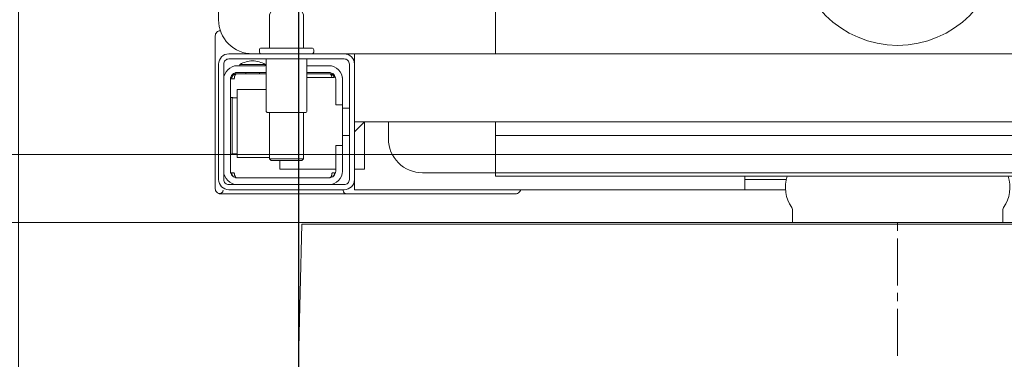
# Model space of a CAD drawing. Header units: millimetres. Extents: x 28291 to 177760, y -399809 to -170937.
# Tile 582 of 656: x 73040 to 73069, y -197908 to -197898. Entities that reach past the tile are written whole.
import ezdxf

# ---------------------------------------------------------------- set-up
doc = ezdxf.new("R2010")
doc.units = ezdxf.units.MM
doc.layers.get('0').update_dxf_attribs({"lineweight": 0})
doc.layers.add('!! 0_ Istn-okna - wymienione', color=9, linetype='Continuous', lineweight=13, true_color=0x808080)
doc.layers.add('!! 2 ZABUDOWA GK-MDF', color=7, linetype='Continuous', lineweight=13, true_color=0x7a7a7a)
doc.layers.add('!! 2_posadzki gres sanit 2', color=244, linetype='Continuous', lineweight=9)
doc.layers.add('!! wymiary osi', color=250, linetype='Continuous', lineweight=9)
doc.layers.add('!!_@ wypos sanit nd', color=7, linetype='Continuous', lineweight=0, plot=False)
doc.styles.add('TXT', font='simplex.shx')
doc.dimstyles.new('DIM50', dxfattribs={"dimscale": 5, "dimtxt": 2.5, "dimasz": 1.5, "dimexe": 0, "dimexo": 0, "dimgap": 0.5, "dimtad": 1, "dimdec": 4, "dimrnd": 0.5, "dimdsep": 46, "dimtxsty": 'TXT', "dimblk1": 'TICK1', "dimblk2": 'TICK1', "dimsah": 1, "dimcen": 0, "dimse1": 1, "dimse2": 1, "dimclrd": 1, "dimclre": 7, "dimclrt": 9, "dimadec": 0, "dimazin": 0, "dimtfac": 1, "dimtdec": 4, "dimtmove": 2, "dimatfit": 3, "dimldrblk": 'TICK1', "dimfxl": 1, "dimtolj": 1, "dimarcsym": 0})

# ---------------------------------------------------------------- blocks, each defined once
blk = doc.blocks.new('A$Cff2eaf8b')
for points in [[(-0.15993, -0.0325), (-0.17249, -0.0325, 0.405519), (-0.172, -0.032), (-0.172, -0.0313, 0.414214), (-0.1725, -0.0308), (-0.1875, -0.0308, 0.414214), (-0.188, -0.0313), (-0.188, -0.032, 0.405519), (-0.18751, -0.0325), (-0.19, -0.0325, -0.414214), (-0.2, -0.0225), (-0.2, 0.0575, -0.266001), (-0.19506, 0.06612)], [(-0.185, -0.01382), (-0.185, -0.01406, -0.050055), (-0.18485, -0.01432), (-0.18364, -0.01473, -0.719897), (-0.18364, -0.01511), (-0.18485, -0.01552, -0.050055), (-0.185, -0.01578), (-0.185, -0.01606, -0.050055), (-0.18485, -0.01632), (-0.18364, -0.01673, -0.719897), (-0.18364, -0.01711), (-0.18485, -0.01752, -0.050055), (-0.185, -0.01778), (-0.1841, -0.0183), (-0.1841, -0.01936), (-0.185, -0.02092), (-0.185, -0.0308)], [(-0.175, -0.01382), (-0.175, -0.01406, 0.050055), (-0.17515, -0.01432), (-0.17636, -0.01473, 0.719897), (-0.17636, -0.01511), (-0.17515, -0.01552, 0.050055), (-0.175, -0.01578), (-0.175, -0.01606, 0.050055), (-0.17515, -0.01632), (-0.17636, -0.01673, 0.719897), (-0.17636, -0.01711), (-0.17515, -0.01752, 0.050055), (-0.175, -0.01778), (-0.1759, -0.0183), (-0.1759, -0.01936), (-0.175, -0.02092), (-0.175, -0.0308)], [(-0.20011, -0.02584, 0.091301), (-0.20056, -0.02614, 0.198909), (-0.20099, -0.02721)], [(-0.19945, -0.02578, 0.170835), (-0.20011, -0.02584)], [(-0.18625, -0.03562, 0.119096), (-0.19, -0.03454, 0.119096), (-0.19375, -0.03562)], [(-0.186, -0.034), (-0.186, -0.0493, 0.414214), (-0.1855, -0.0498), (-0.1745, -0.0498, 0.414214), (-0.174, -0.0493), (-0.174, -0.034)], [(-0.1985, -0.04, -0.414214), (-0.1945, -0.036), (-0.18625, -0.036), (-0.18625, -0.03562), (-0.19375, -0.03562), (-0.19375, -0.036)], [(-0.174, -0.036), (-0.1675, -0.036, -0.414214), (-0.1635, -0.04), (-0.16353, -0.0395)], [(-0.186, -0.038), (-0.1945, -0.038, 0.414214), (-0.1965, -0.04), (-0.1965, -0.067, 0.414214), (-0.1945, -0.069), (-0.1675, -0.069, 0.414214), (-0.1655, -0.067), (-0.1655, -0.0595), (-0.1635, -0.0595), (-0.1635, -0.04)], [(-0.1635, -0.0475), (-0.1655, -0.0475), (-0.1655, -0.04, 0.414214), (-0.1675, -0.038), (-0.174, -0.038)], [(-0.1945, -0.06193), (-0.19515, -0.06194), (-0.19542, -0.06194), (-0.1956, -0.06194), (-0.19567, -0.06194, 0.116465), (-0.19589, -0.062), (-0.19601, -0.06205), (-0.19601, -0.04535), (-0.19589, -0.0454, 0.116465), (-0.19567, -0.04546), (-0.19542, -0.04546), (-0.19515, -0.04546), (-0.1945, -0.04547)], [(-0.15, -0.0525), (-0.15, -0.0575, 0.414214), (-0.14, -0.0675), (-0.11847, -0.0675), (-0.11847, -0.0525)], [(-0.1675, -0.071, 0.414214), (-0.1635, -0.067), (-0.1635, -0.0595)], [(-0.1985, -0.067, 0.414214), (-0.1945, -0.071)], [(-0.04, -0.0685), (-0.03255, -0.0685, 0.236962), (-0.03118, -0.07775, -0.154353), (-0.031, -0.07832), (-0.031, -0.08218), (0.031, -0.08218), (0.031, -0.07832, -0.154353), (0.03118, -0.07775, 0.236962), (0.03255, -0.0685), (0.04, -0.0685)], [(-0.20099, -0.0722, 0.198909), (-0.20056, -0.07326, 0.091301), (-0.20011, -0.07356)], [(-0.1633, -0.0727, 0.412536), (-0.1623, -0.0737), (-0.11251, -0.0737), (-0.11222, -0.07367), (-0.11194, -0.07358), (-0.11168, -0.07345), (-0.11145, -0.07326), (-0.11126, -0.07304), (-0.11112, -0.07278), (-0.11104, -0.0725)], [(-0.16237, -0.07369), (-0.1625, -0.07369), (-0.16269, -0.07369), (-0.16294, -0.07369), (-0.16323, -0.07369), (-0.16357, -0.07369), (-0.16393, -0.07369), (-0.16428, -0.07369), (-0.19771, -0.07369), (-0.19841, -0.07369), (-0.19903, -0.07369), (-0.19948, -0.07369), (-0.19961, -0.07369), (-0.19973, -0.07367), (-0.19984, -0.07365), (-0.20003, -0.07359, 0.517033), (-0.1987, -0.07266)]]:
    blk.add_lwpolyline(points, format="xyb")
for points in [[(-0.11847, -0.0325), (-0.11847, 0.0575), (0.11153, 0.0575), (0.11153, -0.0325)], [(-0.20001, -0.0258), (-0.19988, -0.02576), (-0.19976, -0.02573), (-0.19963, -0.02571), (-0.19948, -0.02571)], [(-0.20099, -0.02721), (-0.20099, -0.0722)], [(-0.16, -0.0355), (-0.16, -0.0325), (0.16, -0.0325), (0.16, -0.0355)], [(-0.16, -0.0485), (-0.16, -0.0365)], [(-0.19478, -0.0384), (-0.186, -0.0384)], [(-0.192, -0.038), (-0.192, -0.0384)], [(-0.188, -0.038), (-0.188, -0.0384)], [(-0.16664, -0.0395), (-0.16666, -0.03934), (-0.16669, -0.03923), (-0.16672, -0.03912), (-0.16675, -0.03902), (-0.16679, -0.03892), (-0.16684, -0.03881), (-0.16689, -0.03872), (-0.16695, -0.03863), (-0.16702, -0.03855), (-0.1671, -0.03848), (-0.16718, -0.03843), (-0.16729, -0.0384), (-0.16718, -0.03841), (-0.16708, -0.03842), (-0.16696, -0.03845), (-0.16686, -0.03848), (-0.16677, -0.03851), (-0.16666, -0.03856), (-0.16657, -0.03861), (-0.16646, -0.03868), (-0.16636, -0.03876), (-0.16627, -0.03884), (-0.16618, -0.03894), (-0.1661, -0.03904), (-0.16603, -0.03915), (-0.16598, -0.03926), (-0.16593, -0.03938), (-0.16589, -0.0395), (-0.174, -0.0395)], [(-0.174, -0.0384), (-0.16722, -0.0384)], [(-0.185, -0.063), (-0.1945, -0.063), (-0.1945, -0.043), (-0.186, -0.043)], [(-0.19591, -0.04539), (-0.19602, -0.04539), (-0.19616, -0.04539), (-0.19632, -0.04539), (-0.1965, -0.04539)], [(-0.1615, -0.0485), (-0.1635, -0.0485)], [(-0.185, -0.0498), (-0.185, -0.06342), (-0.1845, -0.06392), (-0.1755, -0.06392), (-0.175, -0.06342), (-0.175, -0.0498)], [(0.16, -0.0555), (0.157, -0.0525), (0.16, -0.0525), (-0.16, -0.0525), (-0.157, -0.0525), (-0.16, -0.0555)], [(-0.157, -0.0525), (-0.157, -0.0665), (-0.16, -0.0665)], [(0.10602, -0.0525), (0.10602, -0.05658), (-0.11847, -0.05658)], [(-0.1615, -0.0565), (-0.1635, -0.0565)], [(-0.1965, -0.06201), (-0.19632, -0.06201), (-0.19616, -0.06201), (-0.19602, -0.06201), (-0.19591, -0.06201)], [(-0.175, -0.06342), (-0.185, -0.06342)], [(-0.182, -0.06392), (-0.182, -0.0665), (-0.1655, -0.0665)], [(-0.16636, -0.06865), (-0.16625, -0.06854), (-0.16619, -0.06847), (-0.16612, -0.06839), (-0.16606, -0.0683), (-0.16601, -0.0682), (-0.16596, -0.06811), (-0.16592, -0.06801), (-0.16589, -0.0679), (-0.16586, -0.0678), (-0.16584, -0.06769), (-0.16583, -0.06759), (-0.16583, -0.06749), (-0.16593, -0.0675), (-0.16607, -0.0675), (-0.1663, -0.0675), (-0.16641, -0.0675), (-0.16651, -0.0675), (-0.16661, -0.0675), (-0.16661, -0.0676), (-0.16662, -0.0677), (-0.16663, -0.0678), (-0.16664, -0.0679), (-0.16665, -0.068), (-0.16667, -0.06811), (-0.1667, -0.06821), (-0.16673, -0.06831), (-0.16676, -0.06841), (-0.1668, -0.06852), (-0.16685, -0.06862), (-0.1669, -0.06871), (-0.16697, -0.0688), (-0.16704, -0.06887), (-0.16712, -0.06893), (-0.16725, -0.069), (-0.19475, -0.069), (-0.19493, -0.0689), (-0.19501, -0.06882), (-0.19508, -0.06874), (-0.19513, -0.06865), (-0.19518, -0.06855), (-0.19522, -0.06846), (-0.19526, -0.06835), (-0.19529, -0.06825), (-0.19532, -0.06813), (-0.19534, -0.06803), (-0.19536, -0.06793), (-0.19537, -0.06783), (-0.19538, -0.06772), (-0.19539, -0.0676), (-0.19539, -0.0675), (-0.19617, -0.06751), (-0.19616, -0.06762), (-0.19615, -0.06772), (-0.19613, -0.06783), (-0.19611, -0.06793), (-0.19607, -0.06803), (-0.19603, -0.06813), (-0.19598, -0.06823), (-0.19593, -0.06832), (-0.19586, -0.06841), (-0.19579, -0.06849), (-0.19572, -0.06857), (-0.19563, -0.06865)], [(-0.03305, -0.0725), (-0.16, -0.0725), (-0.16, -0.0695)], [(-0.045, -0.0725), (-0.045, -0.0685)], [(-0.045, -0.0695), (-0.03283, -0.0695)]]:
    blk.add_lwpolyline(points)
for points in [[(-0.2, -0.0695), (-0.2, -0.0355, -0.414214), (-0.197, -0.0325), (-0.163, -0.0325, -0.414214), (-0.16, -0.0355), (-0.16, -0.0695, -0.414214), (-0.163, -0.0725), (-0.197, -0.0725, -0.414214)], [(-0.1615, -0.0355), (-0.1615, -0.0695, -0.414214), (-0.163, -0.071), (-0.197, -0.071, -0.414214), (-0.1985, -0.0695), (-0.1985, -0.0355, -0.414214), (-0.197, -0.034), (-0.163, -0.034, -0.414214)]]:
    blk.add_lwpolyline(points, format="xyb", close=True)
for points in [[(-0.19467, -0.0384), (-0.19467, -0.0384), (-0.19467, -0.0384), (-0.19466, -0.0384), (-0.19466, -0.0384), (-0.19466, -0.0384), (-0.19466, -0.0384), (-0.19466, -0.0384), (-0.19466, -0.0384), (-0.19466, -0.0384), (-0.19466, -0.0384), (-0.19466, -0.0384), (-0.19466, -0.0384), (-0.19466, -0.0384), (-0.19466, -0.0384), (-0.19467, -0.0384), (-0.19467, -0.0384), (-0.19467, -0.0384), (-0.19467, -0.0384), (-0.19467, -0.0384), (-0.19468, -0.0384), (-0.19468, -0.0384), (-0.19468, -0.0384), (-0.19469, -0.0384), (-0.1947, -0.0384), (-0.19471, -0.0384), (-0.19471, -0.0384), (-0.19471, -0.0384), (-0.19471, -0.0384), (-0.19472, -0.0384), (-0.19472, -0.0384), (-0.19472, -0.0384), (-0.19472, -0.03841), (-0.19473, -0.03841), (-0.19473, -0.03841), (-0.19473, -0.03841), (-0.19473, -0.03841), (-0.19473, -0.03841), (-0.19474, -0.03841), (-0.19474, -0.03841), (-0.19474, -0.03841), (-0.19474, -0.03841), (-0.19474, -0.03841), (-0.19474, -0.03841), (-0.19475, -0.03841), (-0.19475, -0.03841), (-0.19475, -0.03841), (-0.19475, -0.03841), (-0.19476, -0.03841), (-0.19476, -0.03841), (-0.19476, -0.03841), (-0.19476, -0.03841), (-0.19477, -0.03842), (-0.19477, -0.03842), (-0.19477, -0.03842), (-0.19478, -0.03842), (-0.19479, -0.03842), (-0.19479, -0.03842), (-0.1948, -0.03843), (-0.19481, -0.03843), (-0.19481, -0.03843), (-0.19482, -0.03844), (-0.19483, -0.03844), (-0.19484, -0.03844), (-0.19484, -0.03845), (-0.19485, -0.03845), (-0.19486, -0.03845), (-0.19486, -0.03846), (-0.19487, -0.03846), (-0.19488, -0.03847), (-0.19489, -0.03847), (-0.19489, -0.03848), (-0.1949, -0.03848), (-0.19491, -0.03849), (-0.19491, -0.03849), (-0.19492, -0.0385), (-0.19493, -0.0385), (-0.19493, -0.03851), (-0.19494, -0.03851), (-0.19495, -0.03852), (-0.19495, -0.03852), (-0.19496, -0.03853), (-0.19497, -0.03854), (-0.19497, -0.03854), (-0.19498, -0.03855), (-0.19499, -0.03856), (-0.19499, -0.03856), (-0.195, -0.03857), (-0.19501, -0.03858), (-0.19501, -0.03859), (-0.19502, -0.03859), (-0.19503, -0.0386), (-0.19503, -0.03861), (-0.19504, -0.03862), (-0.19505, -0.03862), (-0.19505, -0.03863), (-0.19506, -0.03864), (-0.19507, -0.03865), (-0.19507, -0.03866), (-0.19508, -0.03867), (-0.19508, -0.03868), (-0.19509, -0.03869), (-0.1951, -0.03869), (-0.1951, -0.0387), (-0.19511, -0.03871), (-0.19511, -0.03872), (-0.19512, -0.03873), (-0.19512, -0.03874), (-0.19513, -0.03875), (-0.19514, -0.03876), (-0.19514, -0.03877), (-0.19515, -0.03878), (-0.19515, -0.03879), (-0.19516, -0.0388), (-0.19516, -0.03881), (-0.19517, -0.03882), (-0.19517, -0.03884), (-0.19518, -0.03885), (-0.19518, -0.03886), (-0.19519, -0.03887), (-0.1952, -0.03888), (-0.1952, -0.03889), (-0.19521, -0.0389), (-0.19521, -0.03891), (-0.19521, -0.03893), (-0.19522, -0.03894), (-0.19522, -0.03895), (-0.19523, -0.03896), (-0.19523, -0.03897), (-0.19524, -0.03899), (-0.19524, -0.039), (-0.19525, -0.03901), (-0.19525, -0.03902), (-0.19526, -0.03905), (-0.19527, -0.03907), (-0.19528, -0.0391), (-0.19528, -0.03912), (-0.19529, -0.03915), (-0.1953, -0.03918), (-0.19531, -0.0392), (-0.19531, -0.03923), (-0.19532, -0.03926), (-0.19532, -0.03928), (-0.19533, -0.03931), (-0.19533, -0.03933), (-0.19534, -0.03936), (-0.19534, -0.03939), (-0.19535, -0.03941), (-0.19535, -0.03944), (-0.19536, -0.03947), (-0.19536, -0.03949), (-0.19536, -0.03952), (-0.19537, -0.03955), (-0.19537, -0.03957), (-0.19537, -0.0396), (-0.19537, -0.03961), (-0.19537, -0.03962), (-0.19538, -0.03963), (-0.19538, -0.03963), (-0.19538, -0.03964), (-0.19538, -0.03965), (-0.19538, -0.03965), (-0.19538, -0.03966), (-0.19538, -0.03966), (-0.19538, -0.03967), (-0.19538, -0.03967), (-0.19538, -0.03968), (-0.19538, -0.03969), (-0.19538, -0.03969), (-0.19538, -0.0397), (-0.19538, -0.0397), (-0.19538, -0.0397), (-0.19538, -0.03971), (-0.19538, -0.03971), (-0.19538, -0.03972), (-0.19538, -0.03972), (-0.19538, -0.03972), (-0.19538, -0.03973), (-0.19538, -0.03973), (-0.19538, -0.03973), (-0.19538, -0.03974), (-0.19538, -0.03974), (-0.19538, -0.03974), (-0.19538, -0.03974), (-0.19538, -0.03975), (-0.19538, -0.03975), (-0.19538, -0.03975), (-0.19538, -0.03976), (-0.19538, -0.03976), (-0.19538, -0.03977), (-0.19538, -0.03977), (-0.19539, -0.03978), (-0.19539, -0.03978), (-0.19539, -0.03979), (-0.19539, -0.03979), (-0.19539, -0.03979), (-0.19539, -0.0398), (-0.19539, -0.0398), (-0.19539, -0.03981), (-0.19539, -0.03981), (-0.19539, -0.03982), (-0.19538, -0.03982), (-0.19538, -0.03983), (-0.19538, -0.03983), (-0.19538, -0.03984), (-0.19538, -0.03984), (-0.19538, -0.03984), (-0.19538, -0.03985), (-0.19538, -0.03986), (-0.19538, -0.03986), (-0.19538, -0.03987), (-0.19538, -0.03987), (-0.19538, -0.03987), (-0.19538, -0.03988), (-0.19538, -0.03988), (-0.19538, -0.03989), (-0.19538, -0.03989), (-0.19538, -0.03989), (-0.19538, -0.03989), (-0.19538, -0.0399), (-0.19538, -0.0399), (-0.19539, -0.0399), (-0.19539, -0.0399), (-0.19539, -0.0399), (-0.19539, -0.0399), (-0.19539, -0.0399), (-0.19539, -0.03991), (-0.1954, -0.03991), (-0.1954, -0.03991), (-0.1954, -0.03991), (-0.1954, -0.03991), (-0.1954, -0.03991), (-0.19541, -0.03991), (-0.19541, -0.03991), (-0.19542, -0.03991), (-0.19542, -0.03991), (-0.19543, -0.0399), (-0.19544, -0.0399), (-0.19545, -0.0399), (-0.19545, -0.0399), (-0.19546, -0.0399), (-0.19546, -0.0399), (-0.19547, -0.0399), (-0.19547, -0.0399), (-0.19548, -0.0399), (-0.19549, -0.0399), (-0.1955, -0.0399), (-0.1955, -0.0399), (-0.19551, -0.0399), (-0.19552, -0.0399), (-0.19553, -0.0399), (-0.19554, -0.0399), (-0.19555, -0.0399), (-0.19556, -0.0399), (-0.19557, -0.0399), (-0.19558, -0.0399), (-0.19559, -0.0399), (-0.19561, -0.0399), (-0.19564, -0.0399), (-0.19566, -0.0399), (-0.19568, -0.0399), (-0.1957, -0.0399), (-0.19574, -0.0399), (-0.19576, -0.0399), (-0.19578, -0.0399), (-0.19595, -0.0399), (-0.19596, -0.0399), (-0.19598, -0.0399), (-0.19599, -0.0399), (-0.19601, -0.0399), (-0.19602, -0.0399), (-0.19603, -0.0399), (-0.19604, -0.0399), (-0.19605, -0.0399), (-0.19606, -0.0399), (-0.19607, -0.0399), (-0.19608, -0.0399), (-0.19609, -0.0399), (-0.1961, -0.0399), (-0.19611, -0.0399), (-0.19612, -0.0399), (-0.19613, -0.03989), (-0.19614, -0.03989), (-0.19614, -0.03989), (-0.19615, -0.03989), (-0.19615, -0.03989), (-0.19615, -0.03989), (-0.19615, -0.03989), (-0.19616, -0.03989), (-0.19616, -0.03989), (-0.19616, -0.03989), (-0.19616, -0.0399), (-0.19616, -0.0399), (-0.19616, -0.0399), (-0.19616, -0.0399), (-0.19616, -0.0399), (-0.19617, -0.0399), (-0.19617, -0.03991), (-0.19617, -0.03991), (-0.19617, -0.03991), (-0.19617, -0.03991), (-0.19617, -0.03991), (-0.19617, -0.03991), (-0.19617, -0.03991), (-0.19617, -0.03991), (-0.19617, -0.03991), (-0.19617, -0.03991), (-0.19617, -0.0399), (-0.19617, -0.0399), (-0.19617, -0.0399), (-0.19617, -0.03989), (-0.19617, -0.03989), (-0.19617, -0.03989), (-0.19617, -0.03988), (-0.19617, -0.03987), (-0.19617, -0.03986), (-0.19617, -0.03985), (-0.19617, -0.03984), (-0.19617, -0.03984), (-0.19617, -0.03984), (-0.19617, -0.03983), (-0.19617, -0.03983), (-0.19617, -0.03982), (-0.19617, -0.03982), (-0.19617, -0.03981), (-0.19616, -0.0398), (-0.19616, -0.03979), (-0.19616, -0.03979), (-0.19616, -0.03978), (-0.19616, -0.03978), (-0.19616, -0.03977), (-0.19616, -0.03977), (-0.19616, -0.03977), (-0.19616, -0.03976), (-0.19616, -0.03976), (-0.19616, -0.03975), (-0.19616, -0.03975), (-0.19616, -0.03974), (-0.19616, -0.03974), (-0.19616, -0.03973), (-0.19616, -0.03973), (-0.19616, -0.03972), (-0.19616, -0.03972), (-0.19616, -0.03972), (-0.19616, -0.03972), (-0.19616, -0.03971), (-0.19616, -0.03971), (-0.19616, -0.0397), (-0.19615, -0.0397), (-0.19615, -0.0397), (-0.19615, -0.03969), (-0.19615, -0.03969), (-0.19615, -0.03968), (-0.19615, -0.03967), (-0.19615, -0.03967), (-0.19615, -0.03966), (-0.19615, -0.03966), (-0.19615, -0.03965), (-0.19615, -0.03964), (-0.19614, -0.03964), (-0.19614, -0.03963), (-0.19614, -0.03962), (-0.19614, -0.03962), (-0.19614, -0.03961), (-0.19614, -0.0396), (-0.19614, -0.03959), (-0.19613, -0.03958), (-0.19613, -0.03958), (-0.19613, -0.03957), (-0.19613, -0.03955), (-0.19612, -0.03954), (-0.19612, -0.03952), (-0.19611, -0.0395), (-0.19611, -0.03949), (-0.1961, -0.03947), (-0.1961, -0.03945), (-0.19609, -0.03944), (-0.19609, -0.03942), (-0.19608, -0.03941), (-0.19608, -0.03939), (-0.19607, -0.03937), (-0.19607, -0.03936), (-0.19606, -0.03934), (-0.19605, -0.03933), (-0.19605, -0.03931), (-0.19604, -0.0393), (-0.19603, -0.03928), (-0.19603, -0.03927), (-0.19602, -0.03925), (-0.19601, -0.03923), (-0.196, -0.03922), (-0.196, -0.0392), (-0.19599, -0.03919), (-0.19598, -0.03918), (-0.19597, -0.03916), (-0.19596, -0.03915), (-0.19596, -0.03913), (-0.19595, -0.03912), (-0.19594, -0.0391), (-0.19593, -0.03909), (-0.19592, -0.03907), (-0.19591, -0.03906), (-0.1959, -0.03905), (-0.19589, -0.03903), (-0.19588, -0.03902), (-0.19587, -0.03901), (-0.19586, -0.03899), (-0.19585, -0.03898), (-0.19584, -0.03897), (-0.19583, -0.03895), (-0.19582, -0.03894), (-0.19581, -0.03893), (-0.1958, -0.03891), (-0.19579, -0.0389), (-0.19577, -0.03889), (-0.19576, -0.03888), (-0.19575, -0.03886), (-0.19574, -0.03885), (-0.19573, -0.03884), (-0.19572, -0.03883), (-0.1957, -0.03882), (-0.19569, -0.0388), (-0.19568, -0.03879), (-0.19567, -0.03878), (-0.19565, -0.03877), (-0.19564, -0.03876), (-0.19563, -0.03875), (-0.19562, -0.03874), (-0.1956, -0.03873), (-0.19559, -0.03872), (-0.19558, -0.03871), (-0.19556, -0.0387), (-0.19555, -0.03869), (-0.19554, -0.03868), (-0.19552, -0.03867), (-0.19551, -0.03866), (-0.19549, -0.03865), (-0.19548, -0.03864), (-0.19547, -0.03863), (-0.19545, -0.03862), (-0.19544, -0.03861), (-0.19542, -0.0386), (-0.19541, -0.0386), (-0.19539, -0.03859), (-0.19538, -0.03858), (-0.19536, -0.03857), (-0.19535, -0.03856), (-0.19533, -0.03856), (-0.19532, -0.03855), (-0.1953, -0.03854), (-0.19529, -0.03853), (-0.19527, -0.03853), (-0.19526, -0.03852), (-0.19524, -0.03851), (-0.19522, -0.03851), (-0.19521, -0.0385), (-0.19519, -0.0385), (-0.19518, -0.03849), (-0.19516, -0.03848), (-0.19515, -0.03848), (-0.19513, -0.03847), (-0.19511, -0.03847), (-0.1951, -0.03846), (-0.19508, -0.03846), (-0.19506, -0.03845), (-0.19505, -0.03845), (-0.19503, -0.03845), (-0.19502, -0.03844), (-0.195, -0.03844), (-0.19498, -0.03843), (-0.19497, -0.03843), (-0.19495, -0.03843), (-0.19493, -0.03842), (-0.19492, -0.03842), (-0.19491, -0.03842), (-0.1949, -0.03842), (-0.19489, -0.03842), (-0.19488, -0.03842), (-0.19487, -0.03841), (-0.19486, -0.03841), (-0.19485, -0.03841), (-0.19484, -0.03841), (-0.19483, -0.03841), (-0.19481, -0.03841), (-0.1948, -0.03841), (-0.19479, -0.03841), (-0.19479, -0.03841), (-0.19478, -0.03841), (-0.19478, -0.0384), (-0.19477, -0.0384), (-0.19477, -0.0384), (-0.19476, -0.0384), (-0.19475, -0.0384), (-0.19474, -0.0384), (-0.19474, -0.0384), (-0.19473, -0.0384), (-0.19473, -0.0384), (-0.19471, -0.0384), (-0.19471, -0.0384), (-0.1947, -0.0384), (-0.1947, -0.0384), (-0.19469, -0.0384), (-0.19469, -0.0384), (-0.19469, -0.0384), (-0.19469, -0.0384), (-0.19468, -0.0384), (-0.19468, -0.0384), (-0.19468, -0.0384), (-0.19468, -0.0384), (-0.19467, -0.0384), (-0.19467, -0.0384), (-0.19467, -0.0384)], [(-0.11847, -0.0685), (0.11153, -0.0685), (0.11153, -0.0675), (-0.11847, -0.0675)]]:
    blk.add_lwpolyline(points, close=True)
blk.add_circle((0, 0), 0.03)
blk = doc.blocks.new('A$C6ce7c513')
at = {"lineweight": 0}
for points in [[(0, 0), (0, -0.00246)], [(-0.17548, -0.00049), (-0.17646, -0.04094)], [(-0.17548, -0.00049), (0.17547, -0.00049)], [(0, -0.00469), (0, -0.0185)], [(0, -0.02072), (0, -0.02318)], [(0, -0.0254), (0, -0.03921)]]:
    blk.add_lwpolyline(points, dxfattribs=at)
blk = doc.blocks.new('TICK1')
at = {"color": 0}
for p, q in [((0, -1.4), (0, 1.4)), ((0, 0), (-1, 0))]:
    blk.add_line(p, q, dxfattribs=at)
at = {"color": 2}
blk.add_line((-1, -1), (1, 1), dxfattribs=at)
blk = doc.blocks.new('*D4155')
at = {"layer": '!! wymiary osi', "color": 1, "lineweight": -2, "transparency": 16777216}
blk.add_line((73048.278, -197891.088), (73048.278, -198047.088), dxfattribs=at)
at = {"layer": 'DEFPOINTS', "color": 0, "transparency": 16777216}
for p in [(73116.423, -197883.588), (73048.278, -198054.588), (73116.423, -198054.588)]:
    blk.add_point(p, dxfattribs=at)
at = {"layer": '!! wymiary osi', "color": 1, "lineweight": -2, "transparency": 16777216, "xscale": 7.5, "yscale": 7.5, "zscale": 7.5}
for p, rotation in [((73048.278, -197883.588), 90), ((73048.278, -198054.588), 270)]:
    blk.add_blockref('TICK1', p, dxfattribs=dict(at, rotation=rotation))
at = {"layer": '!! wymiary osi', "color": 9, "transparency": 16777216, "insert": (73039.528, -197969.088), "char_height": 12.5, "attachment_point": 5, "rotation": 90, "style": 'TXT'}
blk.add_mtext('\\A1;171', dxfattribs=at)

msp = doc.modelspace()

# ---------------------------------------------------------------- hatches: boundary and pattern name
at = {"layer": '!! 2_posadzki gres sanit 2', "ltscale": 0.5}
h = msp.add_hatch(dxfattribs=at)
h.set_pattern_fill('_USER', color=256, scale=40, double=1, pattern_type=0)
h.set_pattern_definition([(0, (0, 75.377), (0, 40), []), (90, (0, 75.377), (-40, 2e-15), [])])
h.paths.add_polyline_path([(73015.42327, -198049.21151), (73015.42327, -197878.21151), (73252.42327, -197878.21151), (73252.42327, -197906.21151), (73339.42327, -197906.21151), (73339.42327, -198049.21151)])

# ---------------------------------------------------------------- linework, layer by layer
at = {"layer": '!! 2 ZABUDOWA GK-MDF'}
for points in [[(73116.42327, -197901.5883), (73015.42327, -197901.5883)], [(73116.42327, -197903.5883), (73015.42327, -197903.5883)]]:
    msp.add_lwpolyline(points, dxfattribs=at)

# ---------------------------------------------------------------- block references
at = {"layer": '!! 0_ Istn-okna - wymienione', "xscale": 100, "yscale": 100, "zscale": 100}
msp.add_blockref('A$C6ce7c513', (73065.92327, -197903.5883), dxfattribs=at)
at = {"layer": '!!_@ wypos sanit nd', "xscale": 100, "yscale": 100, "zscale": 100}
msp.add_blockref('A$Cff2eaf8b', (73065.92327, -197895.3703), dxfattribs=at)

# ---------------------------------------------------------------- dimensions: what is measured, and where the dimension line sits
at = {"layer": '!! wymiary osi'}
dim = msp.add_linear_dim(base=(73048.27769, -198054.5883), p1=(73116.42327, -197883.5883), p2=(73116.42327, -198054.5883), angle=90, dimstyle='DIM50', dxfattribs=at)
dim.commit()
dim.dimension.update_dxf_attribs({"geometry": '*D4155', "text_midpoint": (73039.52769, -197969.0883)})

doc.saveas('drawing.dxf')
